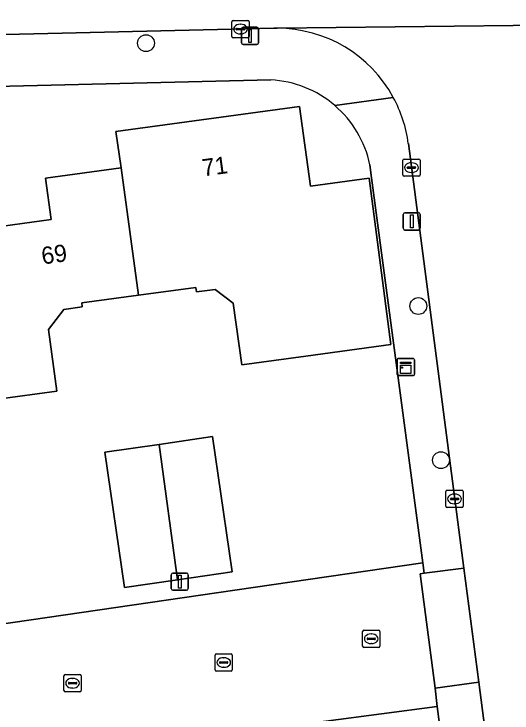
# Model space of a CAD drawing. Extents: x 161084 to 161928, y 385354 to 386522.
# Drawn here: x 161202.82 to 161231.73, y 386115.39 to 386155.98 of the extents above; entities that cross this region are included whole.
import ezdxf

# ---------------------------------------------------------------- set-up
doc = ezdxf.new("R2010")
doc.units = 0
for name, color, linetype in [('IMGEO_Boom', 7, 'Continuous'), ('IMGEO_Erf', 7, 'Continuous'), ('IMGEO_Kast', 7, 'Continuous'), ('IMGEO_Kolk', 7, 'Continuous'), ('IMGEO_Lichtmast', 7, 'Continuous'), ('IMGEO_Muur', 7, 'Continuous'), ('IMGEO_Pand', 7, 'Continuous'), ('IMGEO_Pand_nummerreeks', 7, 'Continuous'), ('IMGEO_Rijbaan_lokaal_gesloten', 7, 'Continuous'), ('IMGEO_Rijbaan_lokaal_open', 7, 'Continuous'), ('IMGEO_Voetpad_open', 7, 'Continuous')]:
    doc.layers.add(name, color=color, linetype=linetype)

msp = doc.modelspace()

# ---------------------------------------------------------------- linework, layer by layer
at = {"layer": 'IMGEO_Boom'}
for centre in [(161210.486, 386154.289), (161226.297, 386139.022), (161227.61, 386130.072)]:
    msp.add_circle(centre, 0.489, dxfattribs=at)
at = {"layer": 'IMGEO_Erf'}
for points in [[(161217.728, 386152.157), (161201.778, 386151.762)], [(161200.471, 386143.433), (161204.976, 386144.049), (161204.648, 386146.442), (161209.042, 386147.043), (161208.741, 386149.159), (161219.404, 386150.616), (161220.029, 386145.979), (161223.445, 386146.439), (161224.692, 386136.788), (161219.771, 386136.115), (161216.042, 386135.605), (161215.552, 386139.186), (161214.497, 386139.987), (161213.418, 386139.839), (161213.381, 386140.107), (161210.056, 386139.652), (161206.756, 386139.201), (161206.788, 386138.966), (161205.716, 386138.819), (161204.828, 386137.65), (161205.316, 386134.081), (161201.87, 386133.609)], [(161223.584, 386146.472), (161223.483, 386147.23)], [(161197.818, 386119.923), (161215.635, 386122.52), (161226.565, 386124.113), (161223.584, 386146.472)], [(161240.25, 386017.971), (161227.386, 386115.76), (161211.235, 386113.631)]]:
    msp.add_lwpolyline(points, dxfattribs=at)
msp.add_lwpolyline([(161211.245, 386130.989), (161214.341, 386131.438), (161215.307, 386124.781), (161215.481, 386123.579), (161212.324, 386123.121), (161209.247, 386122.675), (161208.107, 386130.534)], close=True, dxfattribs=at)
for centre, radius, start, end in [((161217.4, 386145.952), 6.213, 49.4153, 86.9712), ((161217.4, 386145.948), 6.216, 11.9022, 49.4457)]:
    msp.add_arc(centre, radius, start, end, dxfattribs=at)
at = {"layer": 'IMGEO_Kast'}
for p, q in [((161225.07, 386135.056), (161225.07, 386135.897)), ((161225.07, 386135.897), (161225.07, 386135.056)), ((161225.145, 386135.981), (161225.986, 386135.981)), ((161225.986, 386135.981), (161225.145, 386135.981)), ((161226.07, 386135.906), (161226.07, 386135.065)), ((161226.07, 386135.065), (161226.07, 386135.906)), ((161225.995, 386134.981), (161225.154, 386134.981)), ((161225.154, 386134.981), (161225.995, 386134.981))]:
    msp.add_line(p, q, dxfattribs=at)
for points in [[(161225.265, 386135.771), (161225.865, 386135.771), (161225.865, 386135.686), (161225.265, 386135.686), (161225.265, 386135.771)], [(161225.265, 386135.596), (161225.865, 386135.596), (161225.865, 386135.107), (161225.265, 386135.107), (161225.265, 386135.596)]]:
    msp.add_lwpolyline(points, dxfattribs=at)
msp.add_circle((161225.349, 386135.445), 0.0377, dxfattribs=at)
for centre, start, end in [((161225.148, 386135.903), 92.4484, 184.2845), ((161225.148, 386135.903), 92.4484, 184.2845), ((161225.992, 386135.903), 2.4484, 94.2845), ((161225.992, 386135.903), 2.4484, 94.2845), ((161225.148, 386135.059), 182.4484, 274.2845), ((161225.148, 386135.059), 182.4484, 274.2845), ((161225.992, 386135.059), 272.4484, 4.2845), ((161225.992, 386135.059), 272.4484, 4.2845)]:
    msp.add_arc(centre, 0.0779, start, end, dxfattribs=at)
at = {"layer": 'IMGEO_Kolk'}
for p, q in [((161215.544, 386155.602), (161216.396, 386155.602)), ((161215.469, 386154.676), (161215.469, 386155.528)), ((161215.957, 386155.382), (161215.982, 386155.382)), ((161216.47, 386155.528), (161216.47, 386154.676)), ((161215.728, 386155.096), (161215.728, 386155.108)), ((161216.166, 386155.059), (161215.768, 386155.059)), ((161215.771, 386155.145), (161216.169, 386155.145)), ((161215.98, 386154.822), (161215.955, 386154.822)), ((161216.212, 386155.108), (161216.212, 386155.096)), ((161216.396, 386154.602), (161215.544, 386154.602)), ((161225.395, 386146.632), (161225.395, 386147.484)), ((161225.47, 386147.558), (161226.322, 386147.558)), ((161226.396, 386147.484), (161226.396, 386146.632)), ((161225.654, 386147.052), (161225.654, 386147.064)), ((161225.697, 386147.101), (161226.095, 386147.101)), ((161225.883, 386147.338), (161225.908, 386147.338)), ((161226.138, 386147.064), (161226.138, 386147.052)), ((161226.092, 386147.015), (161225.694, 386147.015)), ((161225.906, 386146.778), (161225.881, 386146.778)), ((161226.322, 386146.558), (161225.47, 386146.558)), ((161227.896, 386127.395), (161227.896, 386128.247)), ((161227.971, 386128.321), (161228.823, 386128.321)), ((161228.384, 386128.101), (161228.409, 386128.101)), ((161228.897, 386128.247), (161228.897, 386127.395)), ((161228.155, 386127.815), (161228.155, 386127.827)), ((161228.593, 386127.778), (161228.195, 386127.778)), ((161228.198, 386127.864), (161228.596, 386127.864)), ((161228.639, 386127.827), (161228.639, 386127.815)), ((161228.823, 386127.321), (161227.971, 386127.321)), ((161228.407, 386127.541), (161228.382, 386127.541)), ((161223.063, 386119.275), (161223.063, 386120.127)), ((161223.138, 386120.201), (161223.99, 386120.201)), ((161223.551, 386119.981), (161223.576, 386119.981)), ((161224.064, 386120.127), (161224.064, 386119.275)), ((161223.322, 386119.695), (161223.322, 386119.707)), ((161223.76, 386119.658), (161223.362, 386119.658)), ((161223.365, 386119.744), (161223.763, 386119.744)), ((161223.806, 386119.707), (161223.806, 386119.695)), ((161223.99, 386119.201), (161223.138, 386119.201)), ((161223.574, 386119.421), (161223.549, 386119.421)), ((161214.497, 386117.897), (161214.497, 386118.749)), ((161214.572, 386118.823), (161215.424, 386118.823)), ((161215.498, 386118.749), (161215.498, 386117.897)), ((161214.756, 386118.317), (161214.756, 386118.329)), ((161215.194, 386118.28), (161214.796, 386118.28)), ((161214.799, 386118.366), (161215.197, 386118.366)), ((161214.985, 386118.603), (161215.01, 386118.603)), ((161215.24, 386118.329), (161215.24, 386118.317)), ((161215.008, 386118.043), (161214.983, 386118.043)), ((161205.725, 386116.696), (161205.725, 386117.548)), ((161205.8, 386117.622), (161206.652, 386117.622)), ((161206.726, 386117.548), (161206.726, 386116.696)), ((161215.424, 386117.823), (161214.572, 386117.823)), ((161205.984, 386117.116), (161205.984, 386117.128)), ((161206.422, 386117.079), (161206.024, 386117.079)), ((161206.027, 386117.165), (161206.425, 386117.165)), ((161206.213, 386117.402), (161206.238, 386117.402)), ((161206.468, 386117.128), (161206.468, 386117.116)), ((161206.652, 386116.622), (161205.8, 386116.622)), ((161206.236, 386116.842), (161206.211, 386116.842))]:
    msp.add_line(p, q, dxfattribs=at)
for points in [[(161215.544, 386155.602), (161216.396, 386155.602)], [(161215.469, 386154.676), (161215.469, 386155.528)], [(161216.47, 386155.528), (161216.47, 386154.676)], [(161216.396, 386154.602), (161215.544, 386154.602)], [(161225.395, 386146.632), (161225.395, 386147.484)], [(161225.47, 386147.558), (161226.322, 386147.558)], [(161226.396, 386147.484), (161226.396, 386146.632)], [(161226.322, 386146.558), (161225.47, 386146.558)], [(161227.896, 386127.395), (161227.896, 386128.247)], [(161227.971, 386128.321), (161228.823, 386128.321)], [(161228.897, 386128.247), (161228.897, 386127.395)], [(161228.823, 386127.321), (161227.971, 386127.321)], [(161223.063, 386119.275), (161223.063, 386120.127)], [(161223.138, 386120.201), (161223.99, 386120.201)], [(161224.064, 386120.127), (161224.064, 386119.275)], [(161223.99, 386119.201), (161223.138, 386119.201)], [(161214.497, 386117.897), (161214.497, 386118.749)], [(161214.572, 386118.823), (161215.424, 386118.823)], [(161215.498, 386118.749), (161215.498, 386117.897)], [(161205.725, 386116.696), (161205.725, 386117.548)], [(161205.8, 386117.622), (161206.652, 386117.622)], [(161206.726, 386117.548), (161206.726, 386116.696)], [(161215.424, 386117.823), (161214.572, 386117.823)], [(161206.652, 386116.622), (161205.8, 386116.622)]]:
    msp.add_lwpolyline(points, dxfattribs=at)
for centre, radius, start, end in [((161215.546, 386155.526), 0.0765, 91.552, 178.448), ((161215.546, 386155.526), 0.0765, 91.552, 178.448), ((161216.394, 386155.526), 0.0765, 1.552, 88.448), ((161216.394, 386155.526), 0.0765, 1.552, 88.448), ((161215.768, 386155.105), 0.0403, 85.8775, 175.7526), ((161215.765, 386155.095), 0.0366, 178.938, 274.7102), ((161216.169, 386155.102), 0.043, 264.8664, 352.4533), ((161216.173, 386155.107), 0.0386, 1.7309, 96.639), ((161215.546, 386154.678), 0.0765, 181.552, 268.448), ((161215.546, 386154.678), 0.0765, 181.552, 268.448), ((161216.394, 386154.678), 0.0765, 271.552, 358.448), ((161216.394, 386154.678), 0.0765, 271.552, 358.448), ((161225.472, 386147.482), 0.0765, 91.552, 178.448), ((161225.472, 386147.482), 0.0765, 91.552, 178.448), ((161226.32, 386147.482), 0.0765, 1.552, 88.448), ((161226.32, 386147.482), 0.0765, 1.552, 88.448), ((161225.694, 386147.061), 0.0403, 85.8775, 175.7526), ((161225.691, 386147.051), 0.0366, 178.938, 274.7102), ((161226.095, 386147.058), 0.043, 264.8664, 352.4533), ((161226.099, 386147.063), 0.0386, 1.7309, 96.639), ((161225.472, 386146.634), 0.0765, 181.552, 268.448), ((161225.472, 386146.634), 0.0765, 181.552, 268.448), ((161226.32, 386146.634), 0.0765, 271.552, 358.448), ((161226.32, 386146.634), 0.0765, 271.552, 358.448), ((161227.973, 386128.245), 0.0765, 91.552, 178.448), ((161227.973, 386128.245), 0.0765, 91.552, 178.448), ((161228.821, 386128.245), 0.0765, 1.552, 88.448), ((161228.821, 386128.245), 0.0765, 1.552, 88.448), ((161228.195, 386127.824), 0.0403, 85.8775, 175.7526), ((161228.192, 386127.814), 0.0366, 178.938, 274.7102), ((161228.596, 386127.821), 0.043, 264.8664, 352.4533), ((161228.6, 386127.826), 0.0386, 1.7309, 96.639), ((161227.973, 386127.397), 0.0765, 181.552, 268.448), ((161227.973, 386127.397), 0.0765, 181.552, 268.448), ((161228.821, 386127.397), 0.0765, 271.552, 358.448), ((161228.821, 386127.397), 0.0765, 271.552, 358.448), ((161223.14, 386120.125), 0.0765, 91.552, 178.448), ((161223.14, 386120.125), 0.0765, 91.552, 178.448), ((161223.988, 386120.125), 0.0765, 1.552, 88.448), ((161223.988, 386120.125), 0.0765, 1.552, 88.448), ((161223.362, 386119.704), 0.0403, 85.8775, 175.7526), ((161223.359, 386119.694), 0.0366, 178.938, 274.7102), ((161223.763, 386119.701), 0.043, 264.8664, 352.4533), ((161223.767, 386119.706), 0.0386, 1.7309, 96.639), ((161223.14, 386119.277), 0.0765, 181.552, 268.448), ((161223.14, 386119.277), 0.0765, 181.552, 268.448), ((161223.988, 386119.277), 0.0765, 271.552, 358.448), ((161223.988, 386119.277), 0.0765, 271.552, 358.448), ((161214.574, 386118.747), 0.0765, 91.552, 178.448), ((161214.574, 386118.747), 0.0765, 91.552, 178.448), ((161215.422, 386118.747), 0.0765, 1.552, 88.448), ((161215.422, 386118.747), 0.0765, 1.552, 88.448), ((161214.796, 386118.326), 0.0403, 85.8775, 175.7526), ((161214.793, 386118.316), 0.0366, 178.938, 274.7102), ((161215.197, 386118.323), 0.043, 264.8664, 352.4533), ((161215.201, 386118.328), 0.0386, 1.7309, 96.639), ((161214.574, 386117.899), 0.0765, 181.552, 268.448), ((161214.574, 386117.899), 0.0765, 181.552, 268.448), ((161215.422, 386117.899), 0.0765, 271.552, 358.448), ((161215.422, 386117.899), 0.0765, 271.552, 358.448), ((161205.802, 386117.546), 0.0765, 91.552, 178.448), ((161205.802, 386117.546), 0.0765, 91.552, 178.448), ((161206.65, 386117.546), 0.0765, 1.552, 88.448), ((161206.65, 386117.546), 0.0765, 1.552, 88.448), ((161206.024, 386117.125), 0.0403, 85.8775, 175.7526), ((161206.021, 386117.115), 0.0366, 178.938, 274.7102), ((161206.425, 386117.122), 0.043, 264.8664, 352.4533), ((161206.429, 386117.127), 0.0386, 1.7309, 96.639), ((161205.802, 386116.698), 0.0765, 181.552, 268.448), ((161205.802, 386116.698), 0.0765, 181.552, 268.448), ((161206.65, 386116.698), 0.0765, 271.552, 358.448), ((161206.65, 386116.698), 0.0765, 271.552, 358.448)]:
    msp.add_arc(centre, radius, start, end, dxfattribs=at)
for centre, major_axis, ratio, start_param, end_param in [((161215.956, 386155.102), (-0.387, 0.002), 0.722429, 4.712389, 7.853982), ((161215.981, 386155.102), (-0.39, 0.002), 0.717154, 1.570796, 4.712389), ((161225.882, 386147.058), (-0.387, 0.002), 0.722429, 4.712389, 7.853982), ((161225.907, 386147.058), (-0.39, 0.002), 0.717154, 1.570796, 4.712389), ((161228.383, 386127.821), (-0.387, 0.002), 0.722429, 4.712389, 7.853982), ((161228.408, 386127.821), (-0.39, 0.002), 0.717154, 1.570796, 4.712389), ((161223.55, 386119.701), (-0.387, 0.002), 0.722429, 4.712389, 7.853982), ((161223.575, 386119.701), (-0.39, 0.002), 0.717154, 1.570796, 4.712389), ((161214.984, 386118.323), (-0.387, 0.002), 0.722429, 4.712389, 7.853982), ((161215.009, 386118.323), (-0.39, 0.002), 0.717154, 1.570796, 4.712389), ((161206.212, 386117.122), (-0.387, 0.002), 0.722429, 4.712389, 7.853982), ((161206.237, 386117.122), (-0.39, 0.002), 0.717154, 1.570796, 4.712389)]:
    msp.add_ellipse(centre, major_axis=major_axis, ratio=ratio, start_param=start_param, end_param=end_param, dxfattribs=at)
at = {"layer": 'IMGEO_Lichtmast'}
for p, q in [((161216.129, 386155.209), (161216.919, 386155.209)), ((161216.919, 386155.209), (161216.129, 386155.209)), ((161216.029, 386154.309), (161216.029, 386155.109)), ((161216.029, 386155.109), (161216.029, 386154.309)), ((161217.019, 386155.109), (161217.019, 386154.309)), ((161217.019, 386154.309), (161217.019, 386155.109)), ((161216.919, 386154.209), (161216.129, 386154.209)), ((161216.129, 386154.209), (161216.919, 386154.209)), ((161225.42, 386143.536), (161225.42, 386144.336)), ((161225.42, 386144.336), (161225.42, 386143.536)), ((161225.52, 386144.436), (161226.31, 386144.436)), ((161226.31, 386144.436), (161225.52, 386144.436)), ((161226.41, 386144.336), (161226.41, 386143.536)), ((161226.41, 386143.536), (161226.41, 386144.336)), ((161226.31, 386143.436), (161225.52, 386143.436)), ((161225.52, 386143.436), (161226.31, 386143.436)), ((161212.053, 386123.515), (161212.843, 386123.515)), ((161212.843, 386123.515), (161212.053, 386123.515)), ((161211.953, 386122.615), (161211.953, 386123.415)), ((161211.953, 386123.415), (161211.953, 386122.615)), ((161212.943, 386123.415), (161212.943, 386122.615)), ((161212.943, 386122.615), (161212.943, 386123.415)), ((161212.843, 386122.515), (161212.053, 386122.515)), ((161212.053, 386122.515), (161212.843, 386122.515))]:
    msp.add_line(p, q, dxfattribs=at)
for points in [[(161216.449, 386155.084), (161216.599, 386155.084), (161216.599, 386154.334), (161216.449, 386154.334), (161216.449, 386155.084)], [(161225.84, 386144.311), (161225.99, 386144.311), (161225.99, 386143.561), (161225.84, 386143.561), (161225.84, 386144.311)], [(161212.373, 386123.39), (161212.523, 386123.39), (161212.523, 386122.64), (161212.373, 386122.64), (161212.373, 386123.39)]]:
    msp.add_lwpolyline(points, dxfattribs=at)
for centre, start, end in [((161216.129, 386155.109), 90, 180), ((161216.129, 386155.109), 90, 180), ((161216.919, 386155.109), 0, 90), ((161216.919, 386155.109), 360, 90), ((161216.129, 386154.309), 180, 270), ((161216.129, 386154.309), 180, 270), ((161216.919, 386154.309), 270, 0), ((161216.919, 386154.309), 270, 0), ((161225.52, 386144.336), 90, 180), ((161225.52, 386144.336), 90, 180), ((161226.31, 386144.336), 0, 90), ((161226.31, 386144.336), 360, 90), ((161225.52, 386143.536), 180, 270), ((161225.52, 386143.536), 180, 270), ((161226.31, 386143.536), 270, 0), ((161226.31, 386143.536), 270, 0), ((161212.053, 386123.415), 90, 180), ((161212.053, 386123.415), 90, 180), ((161212.843, 386123.415), 0, 90), ((161212.843, 386123.415), 360, 90), ((161212.053, 386122.615), 180, 270), ((161212.053, 386122.615), 180, 270), ((161212.843, 386122.615), 270, 0), ((161212.843, 386122.615), 270, 0)]:
    msp.add_arc(centre, 0.1, start, end, dxfattribs=at)
at = {"layer": 'IMGEO_Muur'}
for points in [[(161223.584, 386146.472), (161226.565, 386124.113)], [(161215.635, 386122.52), (161226.565, 386124.113)]]:
    msp.add_lwpolyline(points, dxfattribs=at)
at = {"layer": 'IMGEO_Pand'}
for points in [[(161223.445, 386146.439), (161220.029, 386145.979), (161219.404, 386150.616), (161208.741, 386149.159), (161209.042, 386147.043), (161210.056, 386139.652), (161213.381, 386140.107), (161213.418, 386139.839), (161214.497, 386139.987), (161215.552, 386139.186), (161216.042, 386135.605), (161219.771, 386136.115), (161224.692, 386136.788)], [(161201.87, 386133.609), (161205.316, 386134.081), (161204.828, 386137.65), (161205.716, 386138.819), (161206.788, 386138.966), (161206.756, 386139.201), (161210.056, 386139.652), (161209.042, 386147.043), (161204.648, 386146.442), (161204.976, 386144.049), (161200.471, 386143.433), (161201.105, 386138.794)], [(161215.481, 386123.579), (161215.307, 386124.781), (161214.341, 386131.438), (161211.245, 386130.989), (161212.324, 386123.121)], [(161211.245, 386130.989), (161208.107, 386130.534), (161209.247, 386122.675), (161212.324, 386123.121)]]:
    msp.add_lwpolyline(points, close=True, dxfattribs=at)
at = {"layer": 'IMGEO_Rijbaan_lokaal_gesloten'}
msp.add_lwpolyline([(161148.65, 386151.846), (161149.053, 386151.89), (161150.685, 386152.04), (161152.354, 386152.178), (161152.633, 386152.208), (161155.919, 386152.488), (161159.077, 386152.772), (161159.362, 386152.784), (161175.777, 386154.26), (161178.006, 386154.438), (161178.45, 386154.683), (161199.342, 386154.929), (161199.34, 386154.721), (161199.854, 386154.722), (161217.906, 386155.15), (161218.102, 386155.152), (161238.642, 386155.383), (161240.243, 386156.469)], dxfattribs=at)
at = {"layer": 'IMGEO_Rijbaan_lokaal_open'}
for points in [[(161240.762, 386155.407), (161238.642, 386155.383), (161218.102, 386155.152)], [(161225.716, 386148.453), (161228.936, 386123.793), (161229.8, 386117.181), (161231.888, 386101.189), (161232.965, 386093.061), (161233.963, 386085.526), (161235.806, 386071.61), (161236.296, 386067.915), (161242.179, 386023.509), (161249.06, 386024.426), (161247.627, 386035.348), (161247.158, 386038.91), (161246.418, 386044.153), (161245.561, 386050.7), (161244.91, 386055.679), (161244.435, 386059.357), (161238.791, 386101.741)], [(161211.235, 386113.631), (161227.386, 386115.76), (161227.27, 386116.832), (161226.402, 386123.473), (161226.642, 386123.503), (161226.565, 386124.113), (161215.635, 386122.52), (161197.818, 386119.923)]]:
    msp.add_lwpolyline(points, dxfattribs=at)
for centre, radius, start, end in [((161218.091, 386147.463), 7.689, 28.5668, 89.9215), ((161218.068, 386147.456), 7.712, 7.4266, 28.5325)]:
    msp.add_arc(centre, radius, start, end, dxfattribs=at)
at = {"layer": 'IMGEO_Voetpad_open'}
for points in [[(161218.102, 386155.152), (161217.906, 386155.15), (161199.854, 386154.722), (161200.053, 386153.026), (161197.645, 386152.732), (161197.417, 386154.475), (161196.674, 386154.38), (161183.82, 386151.181), (161181.171, 386150.522), (161178.783, 386149.939), (161169.743, 386147.713), (161170.236, 386145.827), (161167.564, 386145.128), (161167.061, 386147.053), (161166.955, 386147.027)], [(161180.74, 386147.227), (161180.882, 386146.727), (161182.969, 386147.252), (161182.858, 386147.811), (161191.808, 386150.231), (161196.962, 386151.282), (161201.778, 386151.762), (161217.728, 386152.157)], [(161221.442, 386150.671), (161224.844, 386151.14)], [(161224.844, 386151.14), (161221.442, 386150.671)], [(161223.483, 386147.23), (161223.584, 386146.472), (161226.565, 386124.113), (161226.642, 386123.503), (161228.936, 386123.793), (161225.716, 386148.453)], [(161242.179, 386023.509), (161236.296, 386067.915), (161235.806, 386071.61), (161233.963, 386085.526), (161232.965, 386093.061), (161231.888, 386101.189), (161229.8, 386117.181), (161227.27, 386116.832), (161227.386, 386115.76), (161240.25, 386017.971)]]:
    msp.add_lwpolyline(points, dxfattribs=at)
msp.add_lwpolyline([(161228.936, 386123.793), (161226.642, 386123.503), (161226.402, 386123.473), (161227.27, 386116.832), (161229.8, 386117.181)], close=True, dxfattribs=at)
for centre, radius, start, end in [((161218.091, 386147.463), 7.689, 28.5668, 89.9215), ((161217.4, 386145.952), 6.213, 49.4153, 86.9712), ((161218.068, 386147.456), 7.712, 7.4266, 28.5325), ((161217.4, 386145.948), 6.216, 11.9022, 49.4457)]:
    msp.add_arc(centre, radius, start, end, dxfattribs=at)

# ---------------------------------------------------------------- texts
at = {"layer": 'IMGEO_Pand_nummerreeks'}
for s, rotation, p in [('71', 7.7808, (161213.81, 386146.542)), ('69', 7.7872, (161204.485, 386141.433))]:
    msp.add_text(s, height=1, rotation=rotation, dxfattribs=at).set_placement(p)

doc.saveas('drawing.dxf')
